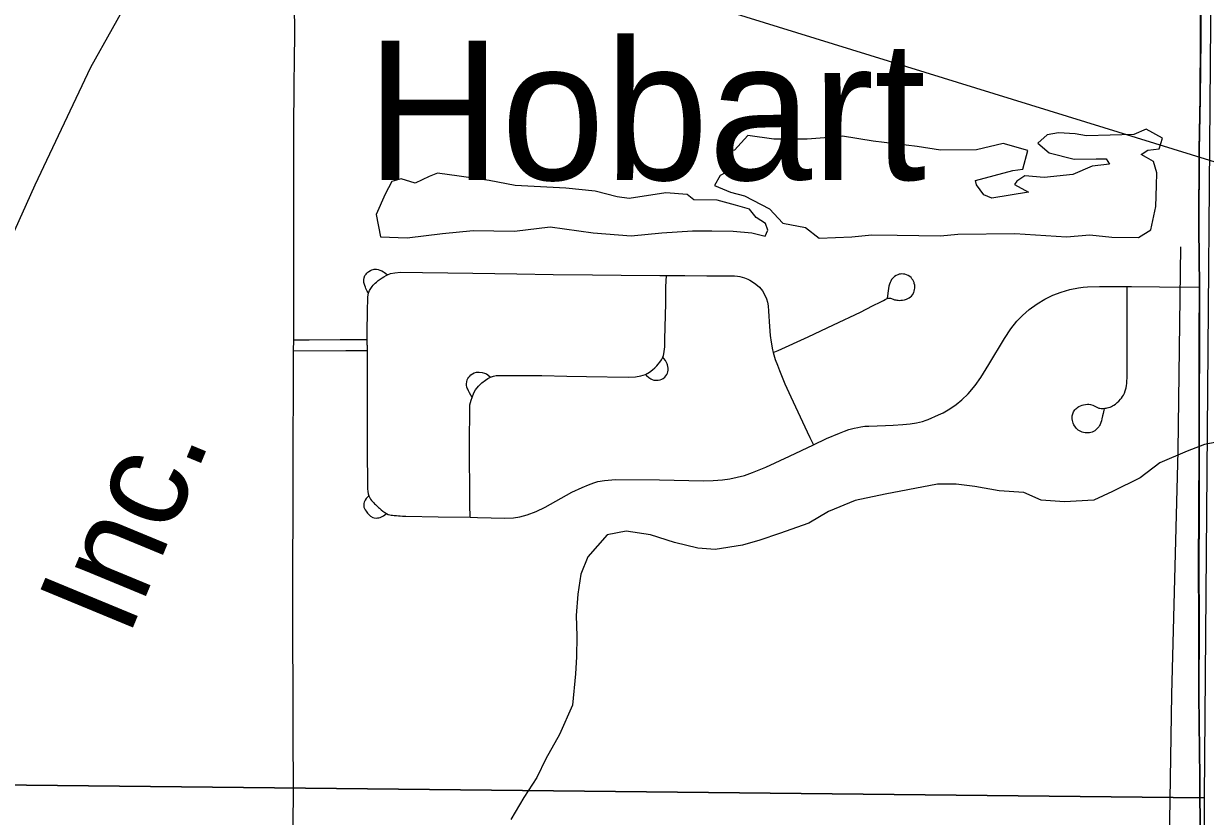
# Model space of a CAD drawing. Extents: x 0 to 34, y 0 to 22.
# Drawn here: x 7.896 to 8.565, y 18.813 to 19.262 of the extents above; entities that cross this region are included whole.
import ezdxf

# ---------------------------------------------------------------- set-up
doc = ezdxf.new("R2010")
doc.units = 0
for name, color, linetype in [('GM_X_Corporation', 7, 'Continuous'), ('GM_X_County_Road', 7, 'Continuous'), ('GM_X_Minor_Lake', 7, 'Continuous'), ('GM_X_Minor_River', 7, 'Continuous'), ('GM_X_Rail_Line', 7, 'Continuous'), ('GM_X_Rail_Line_Text', 7, 'Continuous'), ('GM_X_Township_Road', 7, 'Continuous'), ('GM_X_Township_Road_Text', 7, 'Continuous'), ('GM_X_Unincorporated_Text', 7, 'Continuous'), ('SH_Text', 7, 'Continuous')]:
    doc.layers.add(name, color=color, linetype=linetype)

msp = doc.modelspace()

# ---------------------------------------------------------------- linework, layer by layer
at = {"layer": 'GM_X_Corporation'}
for points in [[(7.54127, 19.86087), (8.56945, 19.85372), (8.56962, 19.44742), (8.56457, 18.82324), (7.52848, 18.83427)], [(8.9, 18.42344), (8.9, 19.44053), (8.56962, 19.44742), (8.56457, 18.82324), (8.56257, 18.42645)], [(7.52848, 18.83427), (8.56457, 18.82324), (8.56257, 18.42645), (8.55788, 17.86518), (7.51498, 17.8763)]]:
    msp.add_lwpolyline(points, close=True, dxfattribs=at)
for points in [[(8.56266, 19.29453), (8.56258, 19.25411), (8.56227, 19.22052), (8.56177, 19.19068), (8.56154, 19.14593), (8.56185, 19.11333), (8.5618, 19.08347), (8.56173, 19.04481), (8.56171, 19.02119), (8.56164, 18.98512), (8.56143, 18.95527), (8.56163, 18.92293), (8.56151, 18.88127), (8.56206, 18.83463), (8.56221, 18.79981)], [(8.56221, 18.79981), (8.56206, 18.83463), (8.56151, 18.88127), (8.56163, 18.92293), (8.56143, 18.95527), (8.56164, 18.98512), (8.56171, 19.02119), (8.56173, 19.04481), (8.5618, 19.08347), (8.56185, 19.11333), (8.56154, 19.14593), (8.56177, 19.19068), (8.56227, 19.22052), (8.56258, 19.25411), (8.56266, 19.29453)]]:
    msp.add_lwpolyline(points, dxfattribs=at)
at = {"layer": 'GM_X_County_Road'}
for points in [[(8.04869, 19.0766), (8.04874, 19.08281), (8.04891, 19.10496), (8.04884, 19.2026), (8.04898, 19.22626), (8.04894, 19.22876), (8.04924, 19.24054), (8.04934, 19.25726), (8.049, 19.28835), (8.04878, 19.32502), (8.04875, 19.33061), (8.04866, 19.33898)], [(8.56208, 19.11277), (8.56177, 19.14538), (8.562, 19.19013), (8.56249, 19.21997), (8.56281, 19.25355), (8.56289, 19.29397), (8.56312, 19.31883), (8.56328, 19.33499)], [(8.56248, 18.76765), (8.56247, 18.77381), (8.56244, 18.79925), (8.56228, 18.83407), (8.56174, 18.88072), (8.56186, 18.92237), (8.56166, 18.95472), (8.56187, 18.98456), (8.56193, 19.02064), (8.56195, 19.04425), (8.56203, 19.08291), (8.56208, 19.11277)], [(8.04319, 18.30453), (8.04338, 18.32156), (8.04407, 18.38685), (8.04485, 18.47638), (8.0455, 18.53483), (8.04584, 18.58086), (8.04665, 18.66043), (8.04704, 18.70333), (8.04789, 18.75462), (8.04863, 18.82659), (8.04849, 18.86078), (8.0482, 18.93739), (8.04843, 19.00255), (8.04869, 19.0766)]]:
    msp.add_lwpolyline(points, dxfattribs=at)
at = {"layer": 'GM_X_Minor_Lake'}
for p, q in [((8.19395, 19.14691), (8.21846, 19.14357)), ((8.42509, 19.14287), (8.45721, 19.14323))]:
    msp.add_line(p, q, dxfattribs=at)
for points in [[(8.45721, 19.14323), (8.48665, 19.14134), (8.49988, 19.14231), (8.51233, 19.14102), (8.52744, 19.14083), (8.5343, 19.1453), (8.53712, 19.15855), (8.53765, 19.1703), (8.53774, 19.17751), (8.53594, 19.18399), (8.53181, 19.18632), (8.52881, 19.18787), (8.53262, 19.19048), (8.53905, 19.19116), (8.54102, 19.19721), (8.53164, 19.20226), (8.5248, 19.19931), (8.49797, 19.19851), (8.49156, 19.19973), (8.48213, 19.20022), (8.47569, 19.19916), (8.47034, 19.1943), (8.47669, 19.18891), (8.491, 19.18531), (8.50347, 19.18554), (8.50913, 19.18546), (8.51098, 19.1824), (8.50115, 19.18139), (8.49013, 19.17659), (8.47386, 19.1749), (8.46292, 19.1758), (8.45835, 19.17282), (8.45719, 19.17093), (8.46507, 19.16666), (8.44424, 19.16313), (8.43974, 19.16508), (8.43565, 19.17082), (8.43493, 19.17311), (8.45616, 19.17892), (8.46184, 19.1796), (8.46462, 19.1902), (8.45069, 19.19417), (8.43553, 19.19056), (8.41513, 19.19044), (8.40194, 19.1925), (8.37705, 19.19547), (8.3597, 19.19834), (8.34949, 19.19734), (8.33966, 19.1967), (8.32077, 19.19655), (8.30607, 19.19864), (8.2984, 19.19038), (8.29424, 19.19006), (8.28926, 19.18481), (8.29149, 19.18174), (8.29715, 19.18167), (8.29675, 19.1794), (8.29028, 19.17606), (8.28719, 19.17041), (8.2962, 19.1665), (8.30411, 19.16451), (8.31837, 19.15712), (8.32582, 19.14905), (8.33863, 19.14662), (8.34648, 19.14044), (8.36501, 19.14135), (8.37635, 19.14235), (8.3907, 19.14217), (8.41526, 19.14186), (8.42509, 19.14287)], [(8.21846, 19.14357), (8.23997, 19.14178), (8.25737, 19.14346), (8.27476, 19.14476), (8.28572, 19.14462), (8.2978, 19.14447), (8.30837, 19.14358), (8.3159, 19.14159), (8.31745, 19.14498), (8.31599, 19.1488), (8.31075, 19.15228), (8.30703, 19.15688), (8.29913, 19.15926), (8.28859, 19.16205), (8.27537, 19.16221), (8.27163, 19.16529), (8.25955, 19.1662), (8.23873, 19.16305), (8.23195, 19.16389), (8.21952, 19.16709), (8.20292, 19.16881), (8.17423, 19.17031), (8.15954, 19.17315), (8.14257, 19.17564), (8.13012, 19.17732), (8.12557, 19.17547), (8.11758, 19.17178), (8.10968, 19.17416), (8.10437, 19.1727), (8.1005, 19.16554), (8.09544, 19.15384), (8.09792, 19.14128), (8.11303, 19.14072), (8.13308, 19.14312), (8.15048, 19.1448), (8.1739, 19.14451), (8.19395, 19.14691)]]:
    msp.add_lwpolyline(points, dxfattribs=at)
at = {"layer": 'GM_X_Minor_River'}
for points in [[(8.55117, 19.1356), (8.54966, 19.01986), (8.54597, 18.88176), (8.54328, 18.70341), (8.54041, 18.48254), (8.54164, 18.28513), (8.53923, 18.06955), (8.53751, 17.90633)], [(8.57921, 19.02632), (8.56482, 19.02347), (8.55495, 19.0198), (8.53937, 19.01316), (8.52831, 19.00457), (8.51272, 18.9968), (8.50208, 18.992), (8.48544, 18.99106), (8.47223, 18.99199), (8.46247, 18.99629), (8.4485, 18.99722), (8.43456, 18.99967), (8.42399, 19.00094), (8.41342, 19.00108), (8.39676, 18.99787), (8.38388, 18.99537), (8.36683, 18.99179), (8.35164, 18.98553), (8.3406, 18.97884), (8.3239, 18.97298), (8.3129, 18.96932), (8.30304, 18.96641), (8.28752, 18.96394), (8.27771, 18.96483)], [(8.27771, 18.96483), (8.26453, 18.96803), (8.25098, 18.97237), (8.23703, 18.97444), (8.22643, 18.9723), (8.21531, 18.95991), (8.2114, 18.95009), (8.20975, 18.93873), (8.20883, 18.9266), (8.20906, 18.91483), (8.2089, 18.90307), (8.2084, 18.89358), (8.20666, 18.87577), (8.19927, 18.85916), (8.19153, 18.84521), (8.18648, 18.83465), (8.17916, 18.82335), (8.17182, 18.81092)]]:
    msp.add_lwpolyline(points, dxfattribs=at)
at = {"layer": 'GM_X_Rail_Line'}
msp.add_lwpolyline([(5.77239, 14.1), (5.90233, 14.40655), (6.10798, 14.90116), (7.0925, 17.23709), (7.34619, 17.84225), (7.58257, 18.39702), (7.87412, 19.10843), (7.90221, 19.17079), (7.93383, 19.23755), (7.95841, 19.28147), (7.99266, 19.31836), (8.05237, 19.36024), (8.34578, 19.53684)], dxfattribs=at)
at = {"layer": 'GM_X_Township_Road'}
msp.add_line((8.09037, 19.07986), (8.0904, 19.083), dxfattribs=at)
for points in [[(8.09111, 19.10935), (8.09033, 19.11052), (8.08994, 19.11128), (8.08966, 19.11192), (8.08934, 19.11268), (8.08902, 19.11364), (8.08882, 19.11428), (8.08854, 19.11541), (8.08846, 19.11625), (8.08845, 19.11702), (8.08862, 19.1181), (8.0891, 19.11927), (8.08974, 19.12019), (8.09018, 19.12067), (8.09079, 19.12124), (8.0914, 19.12168), (8.09223, 19.12225), (8.09307, 19.12263), (8.0937, 19.12281), (8.09435, 19.1229), (8.09499, 19.1229), (8.09567, 19.12288), (8.09662, 19.12276), (8.09763, 19.12245), (8.09869, 19.12198), (8.09967, 19.12146), (8.10022, 19.12109), (8.101, 19.12045), (8.10187, 19.11974)], [(8.09111, 19.10935), (8.09175, 19.11092), (8.09235, 19.11196), (8.09312, 19.11312), (8.09376, 19.11393), (8.09432, 19.11449), (8.09484, 19.11501), (8.09566, 19.11564), (8.09665, 19.1165), (8.09764, 19.11723), (8.09893, 19.11811), (8.09988, 19.11866), (8.10104, 19.1193), (8.10187, 19.11974)], [(8.10187, 19.11974), (8.10352, 19.1204), (8.10601, 19.12088), (8.10924, 19.12118), (8.12172, 19.12103), (8.13599, 19.12078), (8.15028, 19.1206), (8.17518, 19.1203), (8.1957, 19.11993), (8.21809, 19.11969), (8.23427, 19.11948), (8.25609, 19.11937), (8.25989, 19.11935)], [(8.24801, 19.0633), (8.25023, 19.06447), (8.25209, 19.06589), (8.2533, 19.06695), (8.25448, 19.06805), (8.25529, 19.06904), (8.25619, 19.07018), (8.25704, 19.07161), (8.25785, 19.07307), (8.25818, 19.07397), (8.25851, 19.07502), (8.2587, 19.07621), (8.25894, 19.07886), (8.25905, 19.08307), (8.25957, 19.10366), (8.25962, 19.11292), (8.25989, 19.11935)], [(8.25989, 19.11935), (8.26347, 19.11933), (8.27036, 19.11931), (8.28284, 19.11913), (8.28773, 19.11909), (8.29366, 19.11914), (8.29662, 19.11914), (8.29839, 19.11914), (8.30015, 19.11896), (8.30144, 19.11878), (8.3028, 19.11843), (8.30413, 19.11794), (8.30599, 19.1172), (8.30725, 19.11661), (8.30876, 19.11574), (8.31062, 19.11443), (8.31265, 19.11267), (8.31432, 19.11072), (8.31553, 19.10859), (8.31664, 19.10609), (8.3172, 19.10414), (8.31748, 19.1022), (8.31775, 19.09914), (8.31822, 19.09043), (8.31869, 19.08525), (8.31925, 19.08154), (8.32002, 19.07725), (8.32043, 19.0757)], [(8.32043, 19.0757), (8.32314, 19.07691), (8.34019, 19.08451), (8.35463, 19.09128), (8.36983, 19.09861), (8.3766, 19.10208), (8.38141, 19.10445), (8.38288, 19.10516), (8.38382, 19.10565), (8.38457, 19.10602), (8.38548, 19.1064), (8.38613, 19.10654), (8.38682, 19.10647), (8.3883, 19.10588), (8.38911, 19.10563), (8.3898, 19.10548), (8.39045, 19.1054), (8.39118, 19.10532), (8.39192, 19.10524), (8.39274, 19.10529), (8.39361, 19.10539), (8.3948, 19.1056), (8.39586, 19.10596), (8.39667, 19.10627), (8.39736, 19.10668), (8.39811, 19.10718), (8.39868, 19.10768), (8.3993, 19.10841), (8.40001, 19.10975), (8.40028, 19.11054), (8.4005, 19.11133), (8.40062, 19.11216), (8.40068, 19.11288), (8.4006, 19.1138), (8.40035, 19.11474), (8.40018, 19.11538), (8.39981, 19.1162), (8.39951, 19.11681), (8.39902, 19.11751), (8.39854, 19.11813), (8.39786, 19.11878), (8.39695, 19.11938), (8.396, 19.11979), (8.39493, 19.1201), (8.39413, 19.12019), (8.39336, 19.12022), (8.39259, 19.12016), (8.39173, 19.12004), (8.39093, 19.11979), (8.39007, 19.11939), (8.38921, 19.11878), (8.38854, 19.11819), (8.38807, 19.11773), (8.38752, 19.11702), (8.38703, 19.11622), (8.3866, 19.11539), (8.3862, 19.11446), (8.38589, 19.11326), (8.38565, 19.11198), (8.38503, 19.10653)], [(8.0904, 19.083), (8.09041, 19.08575), (8.09052, 19.10067), (8.09066, 19.10511), (8.09081, 19.10726), (8.09111, 19.10935)], [(8.34316, 19.02336), (8.35051, 19.02684), (8.35802, 19.03001), (8.36071, 19.03111), (8.36334, 19.03195), (8.36629, 19.0328), (8.36829, 19.03322), (8.37007, 19.03354), (8.37239, 19.03385), (8.3745, 19.03396), (8.37934, 19.03417), (8.38407, 19.03438), (8.38838, 19.03451), (8.39392, 19.03482), (8.39796, 19.03523), (8.40153, 19.03578), (8.405, 19.03664), (8.40701, 19.03735), (8.4082, 19.03777), (8.41026, 19.03863), (8.41192, 19.03933), (8.41406, 19.04028), (8.41669, 19.04155), (8.42047, 19.0438), (8.42399, 19.04619), (8.42731, 19.04888), (8.43078, 19.05231), (8.43475, 19.05701), (8.43798, 19.06149), (8.44263, 19.06879), (8.4515, 19.08366), (8.45495, 19.08906), (8.45851, 19.09348), (8.46155, 19.0967), (8.46539, 19.10001), (8.47, 19.10333), (8.47435, 19.10591), (8.4789, 19.10811), (8.48362, 19.10992), (8.48847, 19.11134), (8.49342, 19.11234), (8.49603, 19.11276), (8.49845, 19.11294), (8.50535, 19.11311), (8.521, 19.11315)], [(8.50783, 19.04386), (8.50727, 19.04115), (8.50696, 19.03979), (8.50655, 19.03799), (8.50632, 19.037), (8.506, 19.03597), (8.50556, 19.03488), (8.50524, 19.03424), (8.50484, 19.0336), (8.5044, 19.03298), (8.50396, 19.0325), (8.50341, 19.03197), (8.50259, 19.03136), (8.50193, 19.03093), (8.50116, 19.03057), (8.50043, 19.03032), (8.49968, 19.03017), (8.49877, 19.03009), (8.49799, 19.03007), (8.4971, 19.03015), (8.49623, 19.03031), (8.49546, 19.03057), (8.49465, 19.03085), (8.4939, 19.03124), (8.49325, 19.03171), (8.49261, 19.03227), (8.49202, 19.03283), (8.4916, 19.0334), (8.49076, 19.0347), (8.49038, 19.0356), (8.49014, 19.03631), (8.48991, 19.03712), (8.48978, 19.03815), (8.48978, 19.03898), (8.48986, 19.03986), (8.49014, 19.04095), (8.49063, 19.04208), (8.49133, 19.04314), (8.49183, 19.0437), (8.49242, 19.04419), (8.49299, 19.04465), (8.49362, 19.045), (8.49449, 19.04542), (8.49537, 19.04575), (8.49621, 19.04599), (8.49729, 19.04622), (8.49838, 19.04635), (8.49928, 19.04632), (8.5001, 19.04624), (8.50147, 19.04581), (8.50224, 19.04546), (8.50293, 19.045), (8.50372, 19.04463), (8.5048, 19.04419), (8.50552, 19.04404), (8.50623, 19.04395), (8.50724, 19.04399), (8.50827, 19.04407), (8.50898, 19.04418), (8.50958, 19.0443), (8.51046, 19.0445), (8.51124, 19.04475), (8.51203, 19.04504), (8.5127, 19.0454), (8.51342, 19.04583), (8.51431, 19.04645), (8.51533, 19.04733), (8.5163, 19.04818), (8.51719, 19.04914), (8.51773, 19.04983), (8.51836, 19.05075), (8.51879, 19.05149), (8.51936, 19.05269), (8.51989, 19.05402), (8.52033, 19.05561), (8.52056, 19.05706), (8.52068, 19.05804), (8.52084, 19.05934), (8.52093, 19.06127), (8.52102, 19.06321), (8.52102, 19.06644), (8.52103, 19.07681), (8.52101, 19.10662), (8.521, 19.11315)], [(8.521, 19.11315), (8.5234, 19.11315), (8.53922, 19.11287), (8.56208, 19.11277)], [(8.04874, 19.08281), (8.05741, 19.08287), (8.07512, 19.083), (8.08657, 19.083), (8.0904, 19.083)], [(8.04869, 19.0766), (8.0783, 19.07674), (8.09036, 19.07675)], [(8.09036, 19.07675), (8.09036, 19.07563), (8.09034, 19.05648), (8.09031, 19.03727), (8.09039, 19.02842), (8.09037, 19.01558), (8.09048, 19.00516), (8.09048, 19.00195), (8.09061, 18.99969), (8.09061, 18.99838), (8.09071, 18.99692), (8.09095, 18.99547), (8.09124, 18.9944)], [(8.09037, 19.07986), (8.09036, 19.07833), (8.09036, 19.07675)], [(8.32043, 19.0757), (8.32147, 19.07172), (8.32275, 19.06844), (8.32389, 19.06551), (8.32703, 19.05783), (8.33037, 19.0506), (8.33956, 19.03073), (8.34112, 19.02753), (8.34316, 19.02336)], [(8.24801, 19.0633), (8.24865, 19.06273), (8.24998, 19.06155), (8.25108, 19.06082), (8.25188, 19.06036), (8.25273, 19.06007), (8.25401, 19.05998), (8.2552, 19.06003), (8.25629, 19.06022), (8.25728, 19.0606), (8.25809, 19.06103), (8.25894, 19.06169), (8.25966, 19.0625), (8.26013, 19.06316), (8.26056, 19.06401), (8.26074, 19.06478), (8.26089, 19.06568), (8.26084, 19.06686), (8.26079, 19.06776), (8.2606, 19.06862), (8.26033, 19.06924), (8.26003, 19.06995), (8.25941, 19.07109), (8.25837, 19.07232), (8.25785, 19.07307)], [(8.14979, 19.05025), (8.14835, 19.05287), (8.14781, 19.05386), (8.14734, 19.05484), (8.14709, 19.05543), (8.14683, 19.05608), (8.14661, 19.05712), (8.14657, 19.05799), (8.14675, 19.05896), (8.14706, 19.06017), (8.14744, 19.06085), (8.14802, 19.06177), (8.14845, 19.06235), (8.14914, 19.06296), (8.15, 19.06358), (8.15105, 19.06408), (8.15238, 19.06444), (8.1539, 19.0646), (8.15561, 19.06442), (8.15692, 19.06401), (8.15791, 19.06357), (8.15877, 19.06293), (8.16031, 19.06176)], [(8.14979, 19.05025), (8.15081, 19.05285), (8.15181, 19.05456), (8.15343, 19.05662), (8.15532, 19.05843), (8.15744, 19.05997), (8.15877, 19.06091), (8.16031, 19.06176)], [(8.16031, 19.06176), (8.16193, 19.06231), (8.16351, 19.06261), (8.16511, 19.06272), (8.16927, 19.06273), (8.17989, 19.06264), (8.18937, 19.06257), (8.20348, 19.06222), (8.21465, 19.06208), (8.23823, 19.06169), (8.24248, 19.06187), (8.2454, 19.06239), (8.24801, 19.0633)], [(8.14867, 18.98226), (8.14861, 18.98938), (8.14861, 18.99044), (8.14833, 19.02417), (8.14853, 19.04413), (8.14862, 19.04595), (8.14889, 19.04739), (8.14926, 19.04867), (8.14979, 19.05025)], [(8.14867, 18.98226), (8.15292, 18.9822), (8.16843, 18.9818), (8.17332, 18.98201), (8.17692, 18.98251), (8.18101, 18.98358), (8.18615, 18.98557), (8.19114, 18.98794), (8.20634, 18.99643), (8.21208, 18.99921), (8.21572, 19.00073), (8.21883, 19.00186), (8.22111, 19.00252), (8.22485, 19.00318), (8.23112, 19.00362), (8.25604, 19.00346), (8.2809, 19.00295), (8.28647, 19.00311), (8.29171, 19.00345), (8.29586, 19.00405), (8.29992, 19.00498), (8.3041, 19.00603), (8.30876, 19.00759), (8.31616, 19.01071), (8.32968, 19.01697), (8.34316, 19.02336)], [(8.09124, 18.9944), (8.09041, 18.99353), (8.08988, 18.9929), (8.08924, 18.99194), (8.08872, 18.99079), (8.08854, 18.99011), (8.08843, 18.98946), (8.08839, 18.98865), (8.08848, 18.98804), (8.08877, 18.98719), (8.08924, 18.98647), (8.08976, 18.98572), (8.09062, 18.98457), (8.09114, 18.98401), (8.09176, 18.98339), (8.09228, 18.98286), (8.09356, 18.98215), (8.09442, 18.98196), (8.09547, 18.98183), (8.09619, 18.98188), (8.09691, 18.98202), (8.0977, 18.9822), (8.09847, 18.98249), (8.09959, 18.98311), (8.10046, 18.98368), (8.1013, 18.98439)], [(8.09124, 18.9944), (8.09183, 18.99329), (8.09232, 18.99248), (8.09283, 18.99182), (8.09334, 18.9912), (8.09387, 18.9906), (8.09456, 18.98994), (8.09508, 18.98942), (8.0956, 18.9889), (8.09625, 18.98836), (8.09678, 18.98784), (8.09731, 18.98733), (8.09826, 18.98652), (8.09931, 18.98567), (8.10031, 18.98501), (8.1013, 18.98439)], [(8.1013, 18.98439), (8.10234, 18.98387), (8.10313, 18.98362), (8.10391, 18.98349), (8.10476, 18.98341), (8.10566, 18.98331), (8.10702, 18.98319), (8.10815, 18.98306), (8.10913, 18.98301), (8.11045, 18.98289), (8.11222, 18.98281), (8.1305, 18.98247), (8.14867, 18.98226)]]:
    msp.add_lwpolyline(points, dxfattribs=at)
at = {"layer": 'SH_Text'}
msp.add_lwpolyline([(7.02792, 19.66119), (9.32697, 18.94981), (9.32697, 19.19461)], close=True, dxfattribs=at)

# ---------------------------------------------------------------- texts
at = {"layer": 'GM_X_Rail_Line_Text'}
msp.add_text('Inc.', height=0.056629, rotation=67.50994, dxfattribs=at).set_placement((7.955, 18.9133))
at = {"layer": 'GM_X_Township_Road_Text'}
msp.add_text('T-628', height=0.056818, rotation=67.27376, dxfattribs=at).set_placement((7.82675, 19.20788))
at = {"layer": 'GM_X_Unincorporated_Text'}
msp.add_text('Hobart', height=0.078977, rotation=0.00001, dxfattribs=at).set_placement((8.08999, 19.17352))

doc.saveas('drawing.dxf')
